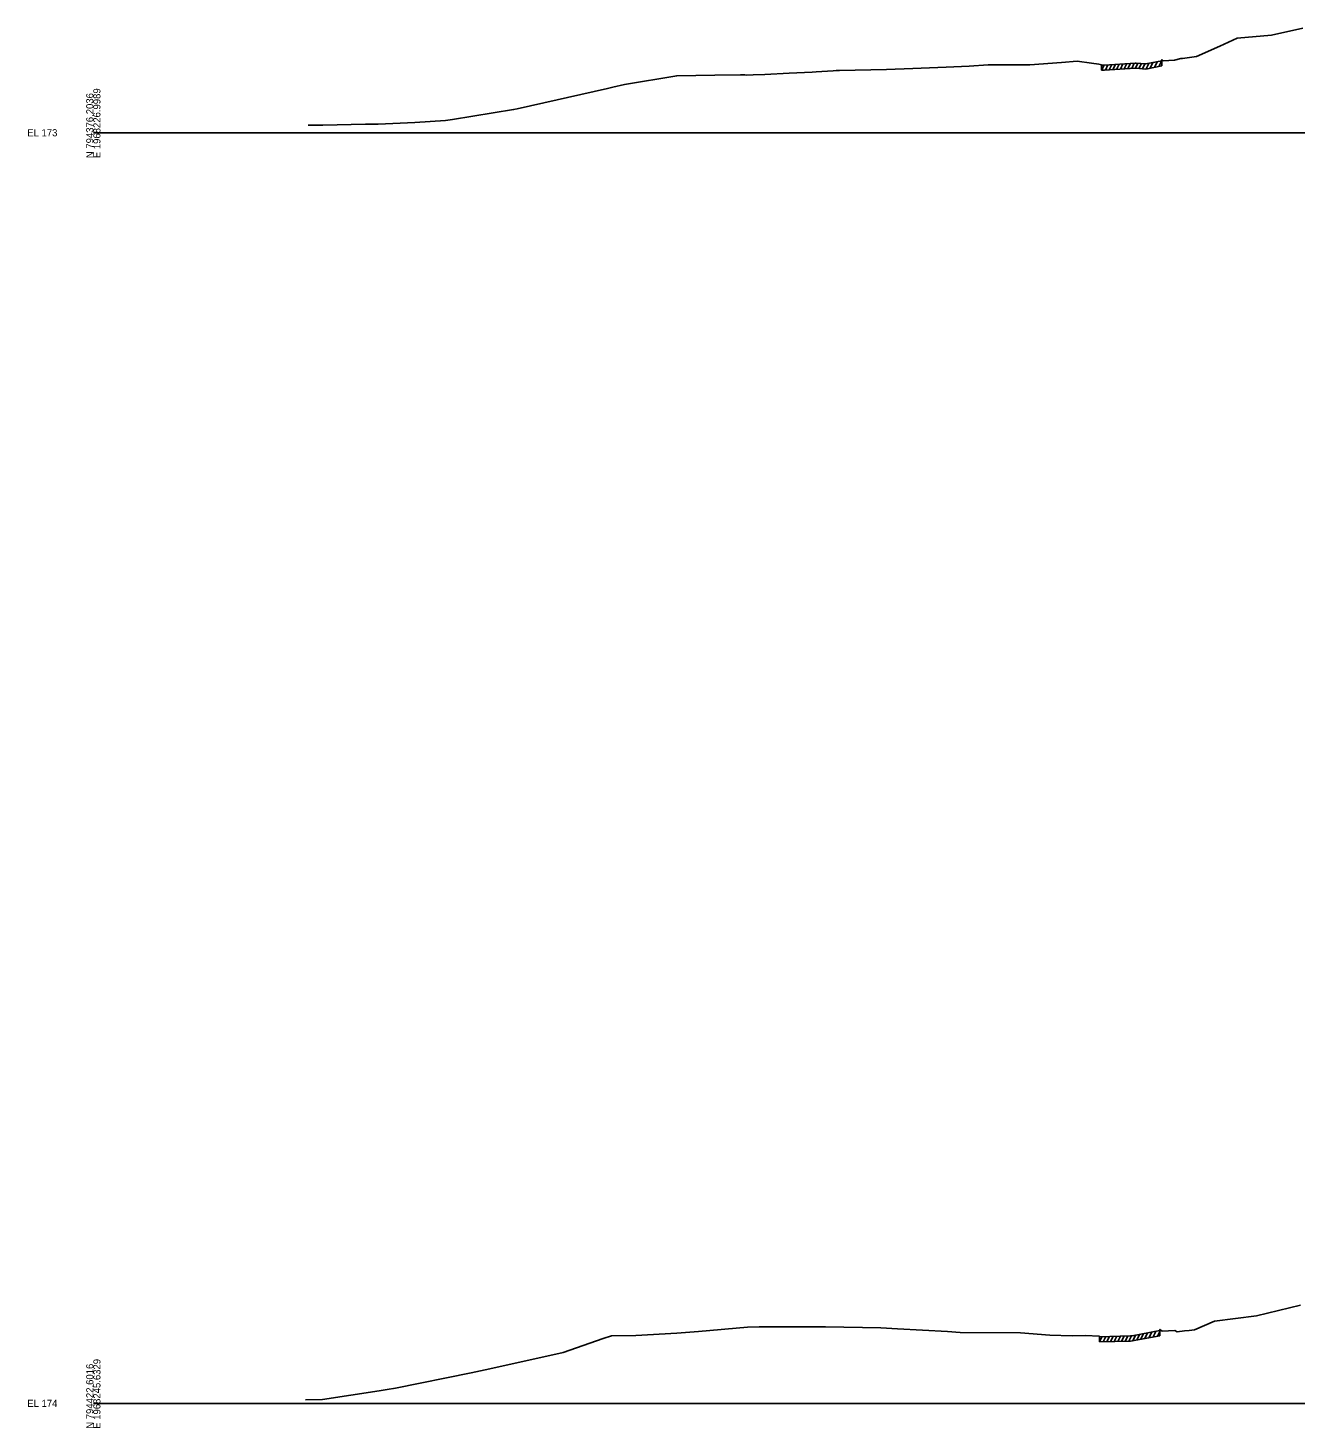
# Model space of a CAD drawing. Extents: x 1017 to 19997, y -1947 to 50737.
# Drawn here: x 15974 to 16473, y 21990 to 22541 of the extents above; entities that cross this region are included whole.
import ezdxf

# ---------------------------------------------------------------- set-up
doc = ezdxf.new("R2010")
doc.units = 0
for name, color, linetype in [('RD_GPK_XS_Cell', 7, 'Continuous'), ('RD_XS_ExGround', 7, 'Continuous'), ('RD_XS_ExPaveRet', 7, 'Continuous')]:
    doc.layers.add(name, color=color, linetype=linetype)

msp = doc.modelspace()

# ---------------------------------------------------------------- linework, layer by layer
at = {"layer": 'RD_GPK_XS_Cell'}
for p, q in [((16000, 22500), (16600, 22500)), ((16000, 22000), (16600, 22000))]:
    msp.add_line(p, q, dxfattribs=at)
at = {"layer": 'RD_XS_ExGround'}
for points in [[(16084.5, 22502.96), (16090.28, 22503.04), (16107.07, 22503.37), (16112.03, 22503.43), (16126.48, 22503.98), (16138.45, 22504.77), (16141.29, 22505.23), (16165.29, 22509.14), (16166.65, 22509.42), (16202.17, 22517.39), (16204.31, 22517.93), (16208.94, 22518.98), (16229.47, 22522.42), (16244.46, 22522.67), (16254.57, 22522.81), (16256.23, 22522.74), (16256.76, 22522.71), (16259.58, 22522.79), (16264.16, 22522.93), (16273.63, 22523.46), (16282.71, 22523.83), (16284.35, 22523.95), (16290.98, 22524.38), (16292.1, 22524.44), (16293.48, 22524.45), (16311.92, 22524.93), (16322.34, 22525.26), (16335.42, 22525.76), (16344.43, 22526.22), (16351.91, 22526.71), (16368.27, 22526.67), (16380.81, 22527.7), (16386.98, 22528.15), (16392.57, 22527.4), (16395.45, 22526.99), (16396.47, 22526.77), (16396.57, 22526.57), (16397.65, 22526.63), (16409.73, 22527.43), (16410.16, 22527.39), (16413.94, 22527.07), (16420.2, 22528.28), (16420.3, 22528.78), (16420.8, 22528.33), (16425.2, 22528.61), (16427.69, 22529.21), (16428.34, 22529.24), (16433.9, 22529.95), (16443, 22534.01), (16449.85, 22537.22), (16463.33, 22538.39), (16475.64, 22541.22)], [(16083.5, 22001.35), (16090.08, 22001.53), (16112.38, 22004.94), (16115.61, 22005.48), (16118.83, 22006), (16148.61, 22012.06), (16155.91, 22013.56), (16184.73, 22020.03), (16200.54, 22025.54), (16203.83, 22026.54), (16213.37, 22026.69), (16229.47, 22027.6), (16238.06, 22028.24), (16257.25, 22029.94), (16261.83, 22030.13), (16271.99, 22030.14), (16284.39, 22030.09), (16285.05, 22030.08), (16288, 22030.11), (16309.68, 22029.7), (16316.26, 22029.29), (16335.93, 22028.25), (16340.99, 22027.93), (16364.71, 22027.71), (16376.16, 22026.87), (16384.96, 22026.59), (16390.25, 22026.75), (16395.61, 22026.42), (16395.71, 22026.22), (16407.95, 22026.54), (16408.58, 22026.58), (16419.41, 22028.62), (16419.51, 22029.11), (16420.37, 22028.35), (16425.38, 22028.67), (16426.26, 22028.14), (16429.11, 22028.53), (16431, 22028.61), (16433.14, 22028.89), (16440.97, 22032.38), (16457.43, 22034.51), (16474.74, 22038.61)]]:
    msp.add_lwpolyline(points, dxfattribs=at)
at = {"layer": 'RD_XS_ExPaveRet'}
for p, q in [((16400.99, 22524.85), (16402.02, 22526.92)), ((16402.46, 22524.95), (16403.49, 22527.02)), ((16403.93, 22525.05), (16404.96, 22527.11)), ((16405.41, 22525.14), (16406.45, 22527.21)), ((16406.9, 22525.24), (16407.94, 22527.31)), ((16408.39, 22525.34), (16409.43, 22527.41)), ((16409.87, 22525.42), (16410.83, 22527.34)), ((16411.26, 22525.3), (16412.22, 22527.22)), ((16412.64, 22525.18), (16413.6, 22527.1)), ((16414.04, 22525.09), (16415.15, 22527.31)), ((16415.64, 22525.4), (16416.74, 22527.61)), ((16417.32, 22525.72), (16418.42, 22527.94)), ((16419.01, 22526.05), (16420.35, 22528.73)), ((16420.2, 22526.28), (16420.2, 22528.28)), ((16396.57, 22524.57), (16397.6, 22526.63)), ((16396.57, 22524.57), (16396.57, 22526.57)), ((16398.04, 22524.66), (16399.07, 22526.73)), ((16399.51, 22524.76), (16400.55, 22526.82)), ((16395.71, 22024.22), (16396.73, 22026.25)), ((16395.71, 22024.22), (16395.71, 22026.22)), ((16397.16, 22024.26), (16398.17, 22026.29)), ((16398.6, 22024.3), (16399.62, 22026.32)), ((16400.05, 22024.33), (16401.06, 22026.36)), ((16401.49, 22024.37), (16402.5, 22026.4)), ((16402.93, 22024.41), (16403.94, 22026.43)), ((16404.38, 22024.45), (16405.4, 22026.47)), ((16405.84, 22024.48), (16406.86, 22026.51)), ((16407.3, 22024.52), (16408.32, 22026.56)), ((16408.79, 22024.62), (16409.9, 22026.83)), ((16410.39, 22024.92), (16411.49, 22027.13)), ((16411.98, 22025.22), (16413.08, 22027.43)), ((16413.57, 22025.52), (16414.67, 22027.72)), ((16415.17, 22025.82), (16416.27, 22028.02)), ((16416.84, 22026.13), (16417.94, 22028.34)), ((16418.53, 22026.45), (16419.41, 22028.22)), ((16419.41, 22026.62), (16419.41, 22028.62))]:
    msp.add_line(p, q, dxfattribs=at)
for points in [[(16396.57, 22524.57), (16397.65, 22524.63), (16409.73, 22525.43), (16410.16, 22525.39), (16413.94, 22525.07), (16420.2, 22526.28)], [(16395.71, 22024.22), (16407.95, 22024.54), (16408.58, 22024.58), (16419.41, 22026.62)]]:
    msp.add_lwpolyline(points, dxfattribs=at)

# ---------------------------------------------------------------- texts
at = {"layer": 'RD_GPK_XS_Cell'}
for s, p in [('E 1968226.9989', (16002.8, 22490)), ('N 794376.2036', (16000, 22490)), ('N 794422.6016', (16000, 21990)), ('E 1968245.6329', (16002.8, 21990))]:
    msp.add_text(s, height=2.8, rotation=90, dxfattribs=at).set_placement(p)
for s, p in [('EL 173', (15974, 22498.6)), ('EL 174', (15974, 21998.6))]:
    msp.add_text(s, height=2.8, dxfattribs=at).set_placement(p)

doc.saveas('drawing.dxf')
